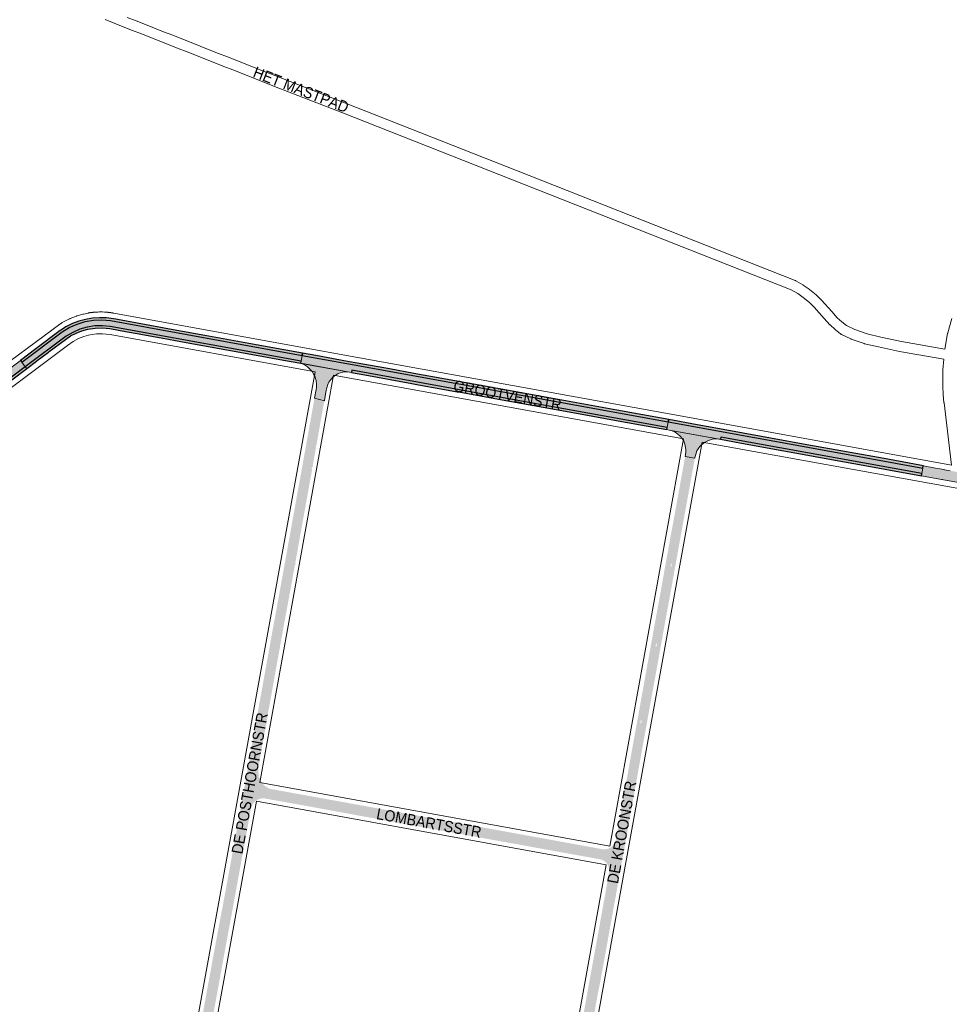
# Paper-space layout 'Layout1' of a CAD drawing. Header units: metres. Extents: x 123097 to 144122, y 392739 to 407589.
# Tile 285 of 510: x 132072 to 132714, y 399775 to 400455. Entities that reach past the tile are written whole.
import ezdxf
from ezdxf.enums import TextEntityAlignment as Align

# ---------------------------------------------------------------- set-up
doc = ezdxf.new("R2010")
doc.units = ezdxf.units.M
doc.header["$MEASUREMENT"] = 0
for name, color, linetype, lineweight in [('gs-anno-wegen algemeen tekst', 7, 'Continuous', 0), ('gs-knt-aanvullende hoofdweg', 7, 'Continuous', 0), ('gs-knt-fietspaden', 7, 'Continuous', 0), ('gs-knt-wegen algemeen', 7, 'Continuous', 0), ('ir-ARC-asfalt-hoofdwegen-te inspecteren', 5, 'Continuous', 0), ('ir-ARC-fietspaden naastliggend- te inspecteren', 1, 'Continuous', 0)]:
    doc.layers.add(name, color=color, linetype=linetype, lineweight=lineweight)
doc.styles.add('Style-Arial', font='arial.ttf')

psp = doc.layouts.get("Layout1")

# ---------------------------------------------------------------- hatches: boundary and pattern name
at = {"layer": 'ir-ARC-asfalt-hoofdwegen-te inspecteren', "linetype": 'Continuous', "lineweight": 13}
for points in [[(132073.786, 400218.199), (132076.181, 400215.004), (132104.306, 400236.066), (132108.877, 400238.778), (132113.752, 400240.897), (132118.854, 400242.389), (132124.102, 400243.232), (132129.414, 400243.412), (132134.707, 400242.926), (132266.617, 400218.968), (132267.323, 400222.89), (132134.939, 400246.925), (132129.102, 400247.421), (132123.249, 400247.178), (132117.474, 400246.2), (132111.867, 400244.504), (132106.518, 400242.115), (132101.513, 400239.072)], [(132519.438, 400173.195), (132520.134, 400177.062), (132298.153, 400217.292), (132267.323, 400222.89), (132266.617, 400218.968), (132266.306, 400217.433), (132301.303, 400211.166), (132301.566, 400212.66), (132429.025, 400189.52)]]:
    psp.add_hatch(color=5, dxfattribs=at).paths.add_polyline_path(points, flags=0)
at = {"layer": 'ir-ARC-asfalt-hoofdwegen-te inspecteren', "linetype": 'Continuous', "lineweight": 13, "extrusion": (0, 0, -1)}
psp.add_hatch(color=5, dxfattribs=at).paths.add_polyline_path([(-132042.74, 400196.738), (-132043.626, 400195.576), (-131957.123, 400130.6), (-131900.812, 400088.362), (-131903.205, 400085.184), (-131978.078, 400141.35), (-132047.41, 400193.459), (-132076.181, 400215.004), (-132073.786, 400218.199), (-132072.903, 400219.378), (-132071.663, 400218.445), (-132043.327, 400197.207)], flags=0)
at = {"layer": 'ir-ARC-asfalt-hoofdwegen-te inspecteren', "linetype": 'Continuous', "lineweight": 13}
for points in [[(132276.007, 400208.504, 0.2143062), (132266.542, 400217.379), (132266.458, 400217.398), (132266.459, 400217.406), (132301.303, 400211.166), (132300.156, 400211.351, 0.2331618), (132288.286, 400207.588), (132288.282, 400207.591), (132288.09, 400207.396, 0.0035661), (132287.949, 400207.253), (132287.756, 400207.057), (132287.759, 400207.054, 0.0792542), (132285.276, 400203.379), (132284.996, 400202.738), (132284.749, 400202.083, 0.0626049), (132284.013, 400198.665), (132282.738, 400191.964), (132282.734, 400191.965), (132282.668, 400191.596), (132275.821, 400193.276), (132276.918, 400199.281, 0.089749), (132277.027, 400204.931), (132276.903, 400205.603), (132276.749, 400206.274, 0.0253003), (132276.28, 400207.805), (132276.284, 400207.807), (132276.012, 400208.505)], [(132695.258, 400141.262), (132556.456, 400166.416), (132556.153, 400164.985), (132555.528, 400165.099), (132520.762, 400171.355), (132519.17, 400171.641), (132519.438, 400173.195), (132520.134, 400177.062), (132639.396, 400155.448), (132695.949, 400145.161)], [(132543.681, 400161.699, 0.0012145), (132543.626, 400161.652), (132543.365, 400161.43), (132543.368, 400161.426, 0.0673234), (132540.77, 400158.372, 0.1093444), (132538.538, 400152.303), (132538.468, 400151.864), (132531.775, 400153.027, 0.1087971), (132532.124, 400159.34, 0.3147081), (132520.762, 400171.355), (132555.159, 400165.165), (132555.155, 400165.144, 0.2031717), (132543.938, 400161.913), (132543.935, 400161.916)]]:
    psp.add_hatch(color=5, dxfattribs=at).paths.add_polyline_path(points)
h = psp.add_hatch(color=6, dxfattribs=at)
h.paths.add_polyline_path([(132179.111, 399620.457, 0.1848491), (132181.3, 399611.299), (132167.464, 399613.811, 0.1488849), (132171.625, 399620.026), (132171.821, 399620.748), (132171.996, 399621.605), (132172.969, 399626.996), (132178.226, 399655.836), (132178.235, 399655.834), (132178.369, 399656.572), (132178.361, 399656.574), (132181.003, 399671.071), (132181.023, 399671.067), (132181.157, 399671.805), (132181.138, 399671.808), (132183.779, 399686.296), (132183.786, 399686.295), (132183.916, 399687.033), (132183.913, 399687.034), (132194.078, 399742.798), (132196.893, 399758.247), (132200.649, 399779.153), (132200.717, 399779.522), (132200.717, 399779.522), (132203.379, 399794.003), (132203.395, 399794), (132203.529, 399794.738), (132203.515, 399794.741), (132207.87, 399818.433), (132213.856, 399850.097), (132224.342, 399907.375), (132224.39, 399907.655), (132224.399, 399907.653), (132224.523, 399908.393), (132224.516, 399908.394), (132224.83, 399910.24), (132229.028, 399933.452), (132229.409, 399933.386), (132229.539, 399934.125), (132229.162, 399934.19), (132230.777, 399943.123), (132231.944, 399949.854), (132234.76, 399965.677), (132234.761, 399965.677), (132234.826, 399966.046), (132237.835, 399982.718), (132237.837, 399982.718), (132237.902, 399983.087), (132240.598, 399998.106), (132240.6, 399998.106), (132240.73, 399998.844), (132243.522, 400014.401), (132243.527, 400014.4), (132243.657, 400015.138), (132243.655, 400015.139), (132243.699, 400015.386), (132248.682, 400042.712), (132248.731, 400042.979), (132248.733, 400042.979), (132248.869, 400043.717), (132248.868, 400043.717), (132249.333, 400046.23), (132252.755, 400065.001), (132252.739, 400065.004, 0.0387741), (132252.782, 400065.151), (132271.948, 400171.542), (132275.443, 400191.02), (132275.821, 400193.276), (132282.668, 400191.596), (132282.387, 400190.012), (132279.639, 400174.997), (132279.241, 400172.442), (132279.174, 400172.073), (132279.175, 400172.073), (132277.183, 400160.853), (132277.128, 400160.57), (132276.736, 400160.646), (132276.593, 400159.91), (132276.985, 400159.834), (132277.057, 400160.202), (132273.551, 400140.648), (132271.646, 400130.057), (132271.646, 400130.057), (132271.514, 400129.319), (132269.219, 400116.423), (132268.978, 400115.16), (132262.494, 400079.171), (132262.887, 400079.1), (132262.754, 400078.362), (132262.36, 400078.433), (132259.659, 400063.441), (132259.658, 400063.441), (132259.593, 400063.072), (132255.855, 400042.805), (132255.852, 400042.805), (132255.787, 400042.436), (132253.253, 400028.558), (132253.251, 400028.558), (132253.186, 400028.189), (132249.678, 400008.771), (132249.676, 400008.771), (132249.611, 400008.402), (132245.868, 399987.544), (132245.69, 399986.574), (132245.69, 399986.574), (132245.556, 399985.836), (132244.792, 399981.633), (132241.908, 399965.278), (132241.849, 399965.015), (132241.832, 399965.018), (132241.766, 399964.649), (132238.921, 399948.761), (132238.919, 399948.762), (132238.855, 399948.392), (132237.182, 399938.716, 0.0908773), (132237.626, 399932.246), (132237.525, 399932.607), (132237.14, 399932.5), (132237.342, 399931.777), (132237.716, 399931.882, 0.0944044), (132239.745, 399927.641, 0.0987408), (132243.203, 399924.657, 0.0913894), (132246.912, 399923.31), (132249.116, 399922.946), (132249.485, 399922.879), (132258.885, 399921.183), (132263.904, 399920.275), (132266.906, 399919.731), (132268.002, 399919.533), (132295.451, 399914.564), (132307.803, 399912.328), (132311.729, 399911.617), (132315.29, 399910.973), (132320.857, 399909.951), (132362.651, 399902.4), (132467.31, 399883.36), (132474.657, 399882.015, 0.3909518), (132483.835, 399887.986), (132484.982, 399894.285), (132485.19, 399895.452), (132485.192, 399895.452), (132485.324, 399896.19), (132485.321, 399896.191), (132487.733, 399909.735), (132488.276, 399912.675), (132488.278, 399912.675), (132488.344, 399913.044), (132491.604, 399931.257), (132503.996, 399999.745), (132503.996, 399999.745), (132504.13, 400000.483), (132504.128, 400000.483), (132506.696, 400014.856), (132506.897, 400015.963), (132506.904, 400015.961), (132507.042, 400016.699), (132507.031, 400016.701), (132515.622, 400063.988), (132515.689, 400064.357), (132515.688, 400064.357), (132517.99, 400077.253), (132519.556, 400085.828), (132522.235, 400100.714), (132522.3, 400100.999), (132522.315, 400100.996), (132522.453, 400101.734), (132522.452, 400101.734), (132525.717, 400119.558), (132525.784, 400119.927), (132525.784, 400119.927), (132529.359, 400139.678), (132529.852, 400142.404), (132531.775, 400153.027), (132538.468, 400151.864), (132538.399, 400151.495), (132538.401, 400151.495), (132535.947, 400137.966), (132535.943, 400137.967), (132535.809, 400137.229), (132535.814, 400137.228), (132533.253, 400123.109), (132529.011, 400099.673), (132528.894, 400099.025), (132528.881, 400099.028), (132528.733, 400098.292), (132528.76, 400098.287), (132525.068, 400077.869), (132525.061, 400077.87), (132524.929, 400077.132), (132524.934, 400077.131), (132522.666, 400064.588), (132522.661, 400064.589), (132522.527, 400063.851), (132522.533, 400063.85), (132521.668, 400059.069), (132517.585, 400036.714), (132517.448, 400035.956), (132517.442, 400035.958), (132517.304, 400035.22), (132517.315, 400035.218), (132510.96, 400000), (132510.705, 399998.652), (132506.7, 399976.532), (132506.654, 399976.28), (132506.654, 399976.28), (132506.518, 399975.542), (132506.52, 399975.542), (132502.18, 399951.612), (132498.8, 399932.771), (132497.379, 399924.919), (132494.634, 399909.618), (132492.398, 399897.111), (132489.227, 399879.381), (132489.161, 399879.01), (132488.451, 399875.71), (132486.218, 399863.378), (132486.163, 399862.961), (132486.086, 399862.594), (132486.102, 399862.591), (132485.463, 399858.695), (132483.639, 399848.319), (132483.571, 399847.95), (132482.765, 399843.614), (132481.899, 399838.72), (132481.89, 399838.722), (132481.762, 399837.982), (132481.768, 399837.981), (132481.519, 399836.575), (132477.127, 399812.423), (132476.208, 399807.297), (132476.201, 399807.298), (132476.071, 399806.56), (132476.076, 399806.559), (132475.715, 399804.548), (132473.609, 399792.926), (132472.454, 399787.203), (132472.447, 399787.204), (132472.38, 399786.835), (132471.339, 399781.409), (132469.231, 399769.723), (132468.903, 399767.904), (132466.789, 399756.189), (132466.776, 399756.117), (132466.775, 399756.117), (132466.754, 399755.995), (132462.841, 399734.305), (132461.19, 399725.15), (132462.71, 399724.83), (132462.441, 399723.354), (132458.39, 399701.118), (132457.788, 399697.316), (132455.875, 399687.313), (132455.533, 399685.437), (132455.531, 399685.437), (132455.524, 399685.386), (132455.253, 399683.899), (132453.852, 399684.154), (132450.826, 399667.822), (132450.823, 399667.822), (132450.758, 399667.453), (132448.14, 399652.636), (132448.073, 399652.267), (132445.512, 399638.139), (132445.511, 399638.139), (132445.379, 399637.401), (132442.465, 399621.097), (132441.953, 399618.483), (132439.864, 399607.001), (132439.853, 399606.938), (132439.519, 399605.11), (132439.514, 399605.111), (132439.38, 399604.373), (132439.385, 399604.372), (132437.864, 399596.038), (132430.585, 399597.364), (132432.506, 399607.952), (132432.509, 399607.951), (132432.643, 399608.689), (132432.64, 399608.69), (132448.133, 399694.067), (132448.17, 399694.272), (132450.909, 399709.365), (132450.921, 399709.434), (132456.844, 399742.069), (132456.86, 399742.148), (132456.858, 399742.149), (132465.736, 399791.066), (132468.838, 399808.16), (132471.444, 399822.518), (132471.503, 399822.84), (132471.502, 399822.84), (132475.122, 399842.787), (132476.355, 399849.684), (132476.398, 399849.677), (132476.528, 399850.415), (132476.487, 399850.422), (132476.79, 399852.118), (132478.488, 399861.618), (132479.1, 399864.997), (132479.215, 399864.976), (132479.349, 399865.714), (132479.234, 399865.735), (132479.267, 399865.918, 0.4156596), (132472.88, 399875.09), (132327.278, 399901.449), (132313.696, 399903.919), (132274.877, 399911.042), (132256.3, 399914.422), (132241.464, 399917.052, 0.3905475), (132232.064, 399910.513), (132231.773, 399908.926), (132231.749, 399908.931), (132231.615, 399908.193), (132231.638, 399908.189), (132228.796, 399892.672), (132228.781, 399892.675), (132228.647, 399891.937), (132228.661, 399891.934), (132223.035, 399861.213), (132223.033, 399861.213), (132222.901, 399860.475), (132220.772, 399848.56), (132217.869, 399832.951), (132217.151, 399829.162), (132216.187, 399823.795), (132216.128, 399823.544), (132216.127, 399823.54), (132216.101, 399823.43), (132216.107, 399823.429), (132212.69, 399804.889), (132212.659, 399804.63), (132204.812, 399761.63), (132204.743, 399761.261), (132202.048, 399746.775), (132202.046, 399746.775), (132201.912, 399746.037), (132200.543, 399738.523), (132200.256, 399736.706), (132199.315, 399731.539), (132199.296, 399731.543), (132199.16, 399730.805), (132199.18, 399730.802), (132196.545, 399716.343), (132196.498, 399716.351), (132196.366, 399715.613), (132196.411, 399715.605), (132193.758, 399701.045), (132193.757, 399701.045), (132193.623, 399700.307), (132193.624, 399700.307), (132190.983, 399685.814), (132190.964, 399685.817), (132190.83, 399685.079), (132190.848, 399685.076), (132188.222, 399670.663), (132188.194, 399670.668), (132188.05, 399669.932), (132188.087, 399669.925), (132185.45, 399655.448), (132185.404, 399655.458), (132185.248, 399654.724), (132185.315, 399654.71), (132182.6, 399639.81), (132181.765, 399635.331), (132179.908, 399625.016), (132179.907, 399625.016), (132179.775, 399624.278), (132179.454, 399622.495)])
h.paths.add_polyline_path([(132274.244, 400144.534), (132273.85, 400144.605), (132273.983, 400145.343), (132274.376, 400145.272)], flags=16)
h.paths.add_polyline_path([(132228.181, 399926.375), (132227.788, 399926.447), (132227.922, 399927.185), (132228.316, 399927.113)], flags=16)
h.paths.add_polyline_path([(132522.249, 400076.956), (132521.659, 400077.066), (132522.027, 400079.032), (132522.617, 400078.922)], flags=16)
h.paths.add_polyline_path([(132463.161, 399756.888), (132462.571, 399756.994), (132462.925, 399758.962), (132463.515, 399758.856)], flags=16)
h.paths.add_polyline_path([(132501.384, 399968.905), (132500.794, 399969.011), (132501.148, 399970.979), (132501.738, 399970.873)], flags=16)
h.paths.add_polyline_path([(132511.928, 400021.785), (132511.338, 400021.893), (132511.696, 400023.861), (132512.286, 400023.753)], flags=16)
h.paths.add_polyline_path([(132350.603, 399900.763), (132348.635, 399901.119), (132348.741, 399901.709), (132350.709, 399901.353)], flags=16)
h.paths.add_polyline_path([(132225.997, 399896.158), (132225.407, 399896.266), (132225.767, 399898.234), (132226.357, 399898.126)], flags=16)
h.paths.add_polyline_path([(132185.111, 399672.225), (132184.521, 399672.333), (132184.879, 399674.301), (132185.469, 399674.193)], flags=16)
at = {"layer": 'ir-ARC-asfalt-hoofdwegen-te inspecteren', "linetype": 'Continuous', "lineweight": 13, "extrusion": (0, 0, -1)}
psp.add_hatch(color=5, dxfattribs=at).paths.add_polyline_path([(-132798.714, 400120.926, 0.1812255), (-132807.468, 400115.819), (-132807.66, 400116.057), (-132809.616, 400126.041), (-132807.378, 400126.462), (-132797.893, 400128.16), (-132797.524, 400128.226), (-132797.155, 400128.292), (-132797.155, 400128.294), (-132788.455, 400129.887), (-132785.432, 400130.432), (-132776.811, 400131.991), (-132776.811, 400131.991), (-132776.442, 400132.058), (-132776.073, 400132.125), (-132757.731, 400135.444), (-132757.731, 400135.444), (-132757.362, 400135.511), (-132756.993, 400135.578), (-132756.993, 400135.579), (-132743.801, 400138.002), (-132738.533, 400138.97), (-132738.164, 400139.038), (-132737.794, 400139.102), (-132737.795, 400139.105), (-132729.215, 400140.666), (-132714.7, 400143.305), (-132711.169, 400143.936), (-132710.8, 400144.002), (-132710.431, 400144.068), (-132710.431, 400144.071), (-132707.598, 400144.598), (-132704.684, 400145.141), (-132696.429, 400146.63), (-132696.216, 400146.668), (-132695.949, 400145.161), (-132695.258, 400141.262), (-132695.003, 400139.821), (-132708.76, 400137.26), (-132709.128, 400137.191), (-132709.497, 400137.122), (-132710.241, 400136.984), (-132724.463, 400134.396), (-132735.727, 400132.351), (-132736.096, 400132.284), (-132736.465, 400132.217), (-132736.465, 400132.217), (-132755.856, 400128.681), (-132756.225, 400128.614), (-132756.594, 400128.547), (-132768.99, 400126.3), (-132776.003, 400125.028), (-132776.003, 400125.028), (-132776.372, 400124.961), (-132776.741, 400124.894), (-132796.14, 400121.391), (-132796.14, 400121.392), (-132796.509, 400121.325), (-132796.878, 400121.258), (-132796.878, 400121.258)])
at = {"layer": 'ir-ARC-fietspaden naastliggend- te inspecteren', "linetype": 'Continuous', "lineweight": 30}
for points in [[(132137.049, 400248.118), (132132.23, 400248.772), (132127.369, 400248.935), (132122.517, 400248.604), (132117.724, 400247.783), (132113.209, 400246.537), (132108.837, 400244.855), (132104.65, 400242.755), (132100.688, 400240.255), (132100.313, 400240.009), (132083.415, 400227.33), (132072.903, 400219.378), (132073.786, 400218.199), (132101.513, 400239.072), (132106.518, 400242.115), (132111.867, 400244.504), (132117.474, 400246.2), (132123.249, 400247.178), (132129.102, 400247.421), (132134.939, 400246.925), (132267.323, 400222.89), (132267.591, 400224.379), (132235.544, 400230.222), (132200.066, 400236.655), (132178.365, 400240.563), (132139.759, 400247.61), (132138.57, 400247.853)], [(132134.707, 400242.926), (132129.414, 400243.412), (132124.102, 400243.232), (132118.854, 400242.389), (132113.752, 400240.897), (132108.877, 400238.778), (132104.306, 400236.066), (132076.181, 400215.004), (132077.109, 400213.766), (132083.947, 400218.944), (132084.352, 400219.279), (132092.173, 400225.168), (132092.697, 400225.517), (132103.874, 400233.93), (132107.454, 400236.297), (132111.262, 400238.274), (132115.257, 400239.841), (132119.395, 400240.98), (132124.421, 400241.759), (132129.506, 400241.907), (132134.569, 400241.421), (132145.339, 400239.468), (132154.807, 400237.746), (132157.13, 400237.3), (132174.982, 400234.053), (132184.801, 400232.249), (132198.658, 400229.788), (132234.488, 400223.263), (132254.548, 400219.637), (132266.306, 400217.433), (132266.617, 400218.968)], [(132520.407, 400178.578), (132484.53, 400185.075), (132444.202, 400192.34), (132385.606, 400203.003), (132344.346, 400210.456), (132327.594, 400213.507), (132310.501, 400216.59), (132298.574, 400218.791), (132285.333, 400221.168), (132276.68, 400222.722), (132267.591, 400224.379), (132267.323, 400222.89), (132298.153, 400217.292), (132520.134, 400177.062)], [(131904.164, 400083.91), (131928.619, 400102.257), (131944.437, 400114.145), (131959.982, 400125.896), (131976.135, 400138.015), (131978.417, 400139.699), (131993.957, 400151.392), (131994.957, 400152.114), (132012.887, 400165.6), (132021.524, 400172.091), (132021.883, 400172.359), (132023.194, 400173.356), (132039.598, 400185.651), (132039.785, 400185.807), (132051.881, 400194.843), (132056.879, 400198.608), (132074.48, 400211.775), (132077.109, 400213.766), (132076.181, 400215.004), (132047.41, 400193.459), (131978.078, 400141.35), (131903.205, 400085.184)], [(132402.982, 400192.673), (132418.259, 400189.904), (132442.745, 400185.467), (132461.888, 400182.025), (132482.972, 400178.191), (132500.934, 400174.969), (132519.17, 400171.641), (132519.438, 400173.195), (132429.025, 400189.52), (132301.566, 400212.66), (132301.303, 400211.166), (132310.693, 400209.379), (132343.052, 400203.487), (132347.612, 400202.616), (132363.129, 400199.907), (132374.39, 400197.854), (132375.416, 400197.669)]]:
    psp.add_hatch(color=1, dxfattribs=at).paths.add_polyline_path(points, flags=0)
for points in [[(132695.949, 400145.161), (132639.396, 400155.448), (132520.134, 400177.062), (132520.407, 400178.578), (132539.972, 400175.035), (132552.976, 400172.687), (132590.645, 400165.835), (132615.891, 400161.263), (132669.1, 400151.659), (132690.111, 400147.823), (132696.438, 400146.68), (132696.216, 400146.668)], [(132695.003, 400139.821), (132652.272, 400147.56), (132637.791, 400150.171), (132631.707, 400151.286), (132570.743, 400162.319), (132556.153, 400164.985), (132556.456, 400166.416), (132695.258, 400141.262)]]:
    psp.add_hatch(color=1, dxfattribs=at).paths.add_polyline_path(points)

# ---------------------------------------------------------------- linework, layer by layer
at = {"layer": 'gs-knt-aanvullende hoofdweg', "color": 7, "linetype": 'Continuous', "flags": 128}
for points in [[(132060.011, 400214.671), (132089.138, 400236.411), (132096.347, 400241.784), (132096.35, 400241.787), (132096.444, 400241.856), (132100.805, 400245.002), (132101.096, 400245.201), (132101.396, 400245.387), (132101.704, 400245.558), (132106.331, 400247.991), (132106.589, 400248.121), (132106.675, 400248.16), (132106.72, 400248.181), (132106.764, 400248.2), (132106.852, 400248.24), (132107.12, 400248.349), (132111.422, 400250.011), (132111.748, 400250.129), (132112.079, 400250.231), (132115.919, 400251.32), (132116.103, 400251.37), (132116.288, 400251.415), (132119.473, 400252.146), (132119.721, 400252.198), (132119.902, 400252.231), (132119.97, 400252.242), (132120.179, 400252.275), (132120.239, 400252.284), (132120.389, 400252.307), (132120.506, 400252.325), (132120.598, 400252.338), (132120.774, 400252.364), (132120.808, 400252.369), (132121.017, 400252.398), (132121.042, 400252.402), (132121.227, 400252.427), (132121.311, 400252.438), (132121.437, 400252.454), (132121.579, 400252.473), (132121.647, 400252.481), (132121.848, 400252.506), (132121.857, 400252.507), (132122.068, 400252.532), (132122.117, 400252.538), (132122.278, 400252.557), (132122.387, 400252.569), (132122.488, 400252.58), (132122.655, 400252.598), (132122.699, 400252.603), (132122.909, 400252.624), (132122.925, 400252.626), (132123.12, 400252.645), (132123.194, 400252.652), (132123.331, 400252.665), (132123.465, 400252.677), (132123.542, 400252.684), (132123.734, 400252.701), (132123.753, 400252.702), (132123.964, 400252.719), (132124.005, 400252.723), (132124.175, 400252.736), (132124.274, 400252.743), (132124.386, 400252.751), (132124.545, 400252.762), (132124.597, 400252.766), (132124.809, 400252.78), (132124.815, 400252.78), (132125.02, 400252.793), (132125.086, 400252.797), (132125.231, 400252.805), (132125.355, 400252.811), (132125.443, 400252.816), (132125.627, 400252.825), (132125.654, 400252.826), (132125.866, 400252.836), (132125.896, 400252.837), (132126.168, 400252.848), (132127.182, 400252.891), (132127.697, 400252.904), (132129.004, 400252.899), (132129.526, 400252.884), (132130.77, 400252.811), (132131.042, 400252.795), (132131.09, 400252.792), (132131.302, 400252.779), (132131.311, 400252.779), (132131.515, 400252.765), (132131.582, 400252.761), (132131.728, 400252.75), (132131.852, 400252.741), (132131.94, 400252.735), (132132.122, 400252.721), (132132.153, 400252.718), (132132.365, 400252.701), (132132.392, 400252.698), (132132.578, 400252.682), (132132.662, 400252.675), (132132.79, 400252.663), (132132.931, 400252.65), (132133.002, 400252.643), (132133.202, 400252.623), (132133.214, 400252.622), (132133.426, 400252.6), (132133.47, 400252.595), (132133.638, 400252.577), (132133.74, 400252.566), (132133.85, 400252.554), (132134.009, 400252.535), (132134.062, 400252.529), (132134.273, 400252.504), (132134.278, 400252.503), (132134.485, 400252.477), (132134.546, 400252.47), (132134.696, 400252.45), (132134.816, 400252.434), (132134.908, 400252.422), (132135.083, 400252.398), (132135.119, 400252.393), (132135.33, 400252.364), (132135.352, 400252.36), (132135.541, 400252.333), (132135.62, 400252.321), (132135.751, 400252.301), (132135.888, 400252.28), (132135.962, 400252.269), (132136.155, 400252.238), (132136.173, 400252.236), (132136.383, 400252.201), (132136.423, 400252.195), (132136.593, 400252.166), (132136.69, 400252.15), (132136.803, 400252.13), (132136.957, 400252.104), (132137.013, 400252.094), (132137.219, 400252.056), (132137.223, 400252.056), (132137.227, 400252.055)], [(132137.227, 400252.055), (132285.349, 400225.149), (132539.832, 400178.99), (132715.593, 400147.131)], [(132276.263, 400211.534), (132134.685, 400237.251), (132131.901, 400237.644), (132129.554, 400237.831), (132129.502, 400237.833), (132129.417, 400237.837), (132129.314, 400237.84), (132129.279, 400237.842), (132129.142, 400237.846), (132129.126, 400237.847), (132129.004, 400237.85), (132128.939, 400237.852), (132128.867, 400237.853), (132128.751, 400237.856), (132128.729, 400237.856), (132128.592, 400237.858), (132128.563, 400237.859), (132128.454, 400237.86), (132128.375, 400237.861), (132128.317, 400237.861), (132128.188, 400237.862), (132128.179, 400237.862), (132128.042, 400237.862), (132127.999, 400237.862), (132127.905, 400237.862), (132127.812, 400237.862), (132127.767, 400237.861), (132127.63, 400237.86), (132127.624, 400237.86), (132127.492, 400237.858), (132127.436, 400237.857), (132127.355, 400237.856), (132125.296, 400237.725), (132122.406, 400237.408), (132119.834, 400236.818), (132116.511, 400235.876), (132112.937, 400234.495), (132109.163, 400232.51), (132105.28, 400229.709), (132063.808, 400198.763)], [(132530.745, 400165.373), (132289.073, 400209.209)], [(132721.869, 400130.729), (132721.866, 400130.729), (132716.745, 400131.658), (132543.555, 400163.05)]]:
    psp.add_lwpolyline(points, dxfattribs=at)
at = {"layer": 'gs-knt-fietspaden', "color": 7, "linetype": 'Continuous', "flags": 128}
for points in [[(132710.391, 400220.297), (132679.905, 400225.583), (132679.769, 400225.609), (132665.317, 400228.707), (132665.254, 400228.721), (132655.689, 400230.958), (132655.572, 400230.988), (132655.457, 400231.021), (132655.343, 400231.058), (132646.465, 400234.122), (132646.333, 400234.171), (132646.203, 400234.225), (132646.075, 400234.284), (132639.778, 400237.347), (132639.645, 400237.415), (132639.516, 400237.488), (132639.39, 400237.567), (132639.267, 400237.651), (132639.149, 400237.74), (132635.501, 400240.597), (132635.381, 400240.696), (132635.265, 400240.799), (132631.961, 400243.898), (132631.868, 400243.988), (132631.779, 400244.081), (132627.788, 400248.418), (132627.749, 400248.461), (132620.826, 400256.24), (132617.615, 400259.484), (132613.362, 400262.959), (132609.515, 400265.611), (132605.046, 400268.133), (132412.683, 400344.079), (132294.633, 400390.542), (132251.129, 400407.446), (132244.804, 400409.943), (132238.512, 400412.426), (132232.187, 400414.921), (132225.895, 400417.403), (132219.569, 400419.898), (132213.277, 400422.38), (132206.95, 400424.874), (132200.658, 400427.354), (132194.331, 400429.847), (132188.038, 400432.327), (132181.711, 400434.819), (132175.418, 400437.298), (132169.091, 400439.79), (132162.797, 400442.268), (132156.47, 400444.758), (132150.176, 400447.236), (132143.848, 400449.725), (132137.554, 400452.202), (132131.225, 400454.691)], [(132146.45, 400456.245), (132152.745, 400453.769), (132159.072, 400451.278), (132165.366, 400448.801), (132171.693, 400446.31), (132177.987, 400443.831), (132184.314, 400441.339), (132190.607, 400438.86), (132196.934, 400436.367), (132203.226, 400433.887), (132209.553, 400431.394), (132215.845, 400428.913), (132222.171, 400426.418), (132228.464, 400423.937), (132234.789, 400421.441), (132241.081, 400418.959), (132247.406, 400416.463), (132253.698, 400413.979), (132297.197, 400397.077), (132415.256, 400350.61), (132415.259, 400350.609), (132607.849, 400274.574), (132607.998, 400274.511), (132608.143, 400274.442), (132608.285, 400274.366), (132613.102, 400271.647), (132613.237, 400271.566), (132613.369, 400271.48), (132617.464, 400268.658), (132617.58, 400268.574), (132617.693, 400268.486), (132622.2, 400264.803), (132622.294, 400264.723), (132622.385, 400264.64), (132622.474, 400264.554), (132625.881, 400261.112), (132625.945, 400261.045), (132626.008, 400260.977), (132632.974, 400253.15), (132636.857, 400248.93), (132639.953, 400246.027), (132643.184, 400243.496), (132648.955, 400240.689), (132657.463, 400237.753), (132666.821, 400235.564), (132681.173, 400232.488), (132711.199, 400227.282)]]:
    psp.add_lwpolyline(points, dxfattribs=at)
at = {"layer": 'gs-knt-wegen algemeen', "color": 7, "linetype": 'Continuous', "flags": 128}
for points in [[(132711.199, 400227.282), (132711.934, 400232.372), (132711.96, 400232.537), (132711.99, 400232.701), (132713.025, 400237.951), (132713.09, 400238.245), (132713.168, 400238.535), (132716.039, 400248.256)], [(132715.593, 400147.131), (132710.527, 400190.08), (132710.508, 400190.266), (132710.022, 400195.738), (132710.004, 400195.984), (132709.732, 400201.34), (132709.726, 400201.522), (132709.724, 400201.704), (132709.78, 400212.428), (132709.786, 400212.671), (132709.801, 400212.913), (132710.391, 400220.297)], [(132167.713, 399614.437), (132224.12, 399923.898), (132276.263, 400211.534)], [(132289.073, 400209.209), (132238.091, 399927.976)], [(132479.664, 399884.104), (132530.745, 400165.373)], [(132543.555, 400163.05), (132491.312, 399875.373)], [(132238.091, 399927.976), (132479.664, 399884.104)], [(132235.763, 399915.166), (132180.526, 399612.123)], [(132477.341, 399871.292), (132235.763, 399915.166)], [(132491.312, 399875.373), (132435.206, 399565.58)], [(132422.397, 399567.913), (132477.341, 399871.292)]]:
    psp.add_lwpolyline(points, dxfattribs=at)
at = {"layer": 'ir-ARC-asfalt-hoofdwegen-te inspecteren', "color": 5, "linetype": 'Continuous', "lineweight": 13, "flags": 128}
for points in [[(132073.786, 400218.199), (132076.181, 400215.004), (132104.306, 400236.066), (132108.877, 400238.778), (132113.752, 400240.897), (132118.854, 400242.389), (132124.102, 400243.232), (132129.414, 400243.412), (132134.707, 400242.926), (132266.617, 400218.968), (132267.323, 400222.89), (132134.939, 400246.925), (132129.102, 400247.421), (132123.249, 400247.178), (132117.474, 400246.2), (132111.867, 400244.504), (132106.518, 400242.115), (132101.513, 400239.072)], [(132519.438, 400173.195), (132520.134, 400177.062), (132298.153, 400217.292), (132267.323, 400222.89), (132266.617, 400218.968), (132266.306, 400217.433), (132301.303, 400211.166), (132301.566, 400212.66), (132429.025, 400189.52)], [(132042.74, 400196.738), (132043.626, 400195.576), (131957.123, 400130.6), (131900.812, 400088.362), (131903.205, 400085.184), (131978.078, 400141.35), (132047.41, 400193.459), (132076.181, 400215.004), (132073.786, 400218.199), (132072.903, 400219.378), (132071.663, 400218.445), (132043.327, 400197.207)]]:
    psp.add_lwpolyline(points, close=True, dxfattribs=at)
at = {"layer": 'ir-ARC-asfalt-hoofdwegen-te inspecteren', "color": 5, "linetype": 'Continuous', "lineweight": 13}
for points in [[(132276.007, 400208.504, 0.2143062), (132266.542, 400217.379), (132266.458, 400217.398), (132266.459, 400217.406), (132301.303, 400211.166), (132300.156, 400211.351, 0.2331618), (132288.286, 400207.588), (132288.282, 400207.591), (132288.09, 400207.396, 0.0035661), (132287.949, 400207.253), (132287.756, 400207.057), (132287.759, 400207.054, 0.0792542), (132285.276, 400203.379), (132284.996, 400202.738), (132284.749, 400202.083, 0.0626049), (132284.013, 400198.665), (132282.738, 400191.964), (132282.734, 400191.965), (132282.668, 400191.596), (132275.821, 400193.276), (132276.918, 400199.281, 0.089749), (132277.027, 400204.931), (132276.903, 400205.603), (132276.749, 400206.274, 0.0253003), (132276.28, 400207.805), (132276.284, 400207.807), (132276.012, 400208.505)], [(132543.681, 400161.699, 0.0012145), (132543.626, 400161.652), (132543.365, 400161.43), (132543.368, 400161.426, 0.0673234), (132540.77, 400158.372, 0.1093444), (132538.538, 400152.303), (132538.468, 400151.864), (132531.775, 400153.027, 0.1087971), (132532.124, 400159.34, 0.3147081), (132520.762, 400171.355), (132555.159, 400165.165), (132555.155, 400165.144, 0.2031717), (132543.938, 400161.913), (132543.935, 400161.916)]]:
    psp.add_lwpolyline(points, format="xyb", close=True, dxfattribs=at)
psp.add_lwpolyline([(132695.949, 400145.161), (132639.396, 400155.448), (132520.134, 400177.062), (132519.438, 400173.195), (132519.17, 400171.641), (132520.762, 400171.355), (132555.528, 400165.099), (132556.153, 400164.985), (132556.456, 400166.416), (132695.258, 400141.262)], close=True, dxfattribs=at)
psp.add_lwpolyline([(132714.7, 400143.305), (132711.169, 400143.936), (132710.8, 400144.002), (132710.431, 400144.068), (132710.431, 400144.071), (132707.598, 400144.598), (132704.684, 400145.141), (132696.429, 400146.63), (132696.216, 400146.668), (132695.949, 400145.161), (132695.258, 400141.262), (132695.003, 400139.821), (132708.76, 400137.26), (132709.128, 400137.191), (132709.497, 400137.122), (132710.241, 400136.984), (132724.463, 400134.396)], dxfattribs=at)
at = {"layer": 'ir-ARC-fietspaden naastliggend- te inspecteren', "color": 1, "linetype": 'Continuous', "lineweight": 30}
for points in [[(132137.049, 400248.118), (132132.23, 400248.772), (132127.369, 400248.935), (132122.517, 400248.604), (132117.724, 400247.783), (132113.209, 400246.537), (132108.837, 400244.855), (132104.65, 400242.755), (132100.688, 400240.255), (132100.313, 400240.009), (132083.415, 400227.33), (132072.903, 400219.378), (132073.786, 400218.199), (132101.513, 400239.072), (132106.518, 400242.115), (132111.867, 400244.504), (132117.474, 400246.2), (132123.249, 400247.178), (132129.102, 400247.421), (132134.939, 400246.925), (132267.323, 400222.89), (132267.591, 400224.379), (132235.544, 400230.222), (132200.066, 400236.655), (132178.365, 400240.563), (132139.759, 400247.61), (132138.57, 400247.853)], [(132134.707, 400242.926), (132129.414, 400243.412), (132124.102, 400243.232), (132118.854, 400242.389), (132113.752, 400240.897), (132108.877, 400238.778), (132104.306, 400236.066), (132076.181, 400215.004), (132077.109, 400213.766), (132083.947, 400218.944), (132084.352, 400219.279), (132092.173, 400225.168), (132092.697, 400225.517), (132103.874, 400233.93), (132107.454, 400236.297), (132111.262, 400238.274), (132115.257, 400239.841), (132119.395, 400240.98), (132124.421, 400241.759), (132129.506, 400241.907), (132134.569, 400241.421), (132145.339, 400239.468), (132154.807, 400237.746), (132157.13, 400237.3), (132174.982, 400234.053), (132184.801, 400232.249), (132198.658, 400229.788), (132234.488, 400223.263), (132254.548, 400219.637), (132266.306, 400217.433), (132266.617, 400218.968)], [(132520.407, 400178.578), (132484.53, 400185.075), (132444.202, 400192.34), (132385.606, 400203.003), (132344.346, 400210.456), (132327.594, 400213.507), (132310.501, 400216.59), (132298.574, 400218.791), (132285.333, 400221.168), (132276.68, 400222.722), (132267.591, 400224.379), (132267.323, 400222.89), (132298.153, 400217.292), (132520.134, 400177.062)], [(131904.164, 400083.91), (131928.619, 400102.257), (131944.437, 400114.145), (131959.982, 400125.896), (131976.135, 400138.015), (131978.417, 400139.699), (131993.957, 400151.392), (131994.957, 400152.114), (132012.887, 400165.6), (132021.524, 400172.091), (132021.883, 400172.359), (132023.194, 400173.356), (132039.598, 400185.651), (132039.785, 400185.807), (132051.881, 400194.843), (132056.879, 400198.608), (132074.48, 400211.775), (132077.109, 400213.766), (132076.181, 400215.004), (132047.41, 400193.459), (131978.078, 400141.35), (131903.205, 400085.184)], [(132402.982, 400192.673), (132418.259, 400189.904), (132442.745, 400185.467), (132461.888, 400182.025), (132482.972, 400178.191), (132500.934, 400174.969), (132519.17, 400171.641), (132519.438, 400173.195), (132429.025, 400189.52), (132301.566, 400212.66), (132301.303, 400211.166), (132310.693, 400209.379), (132343.052, 400203.487), (132347.612, 400202.616), (132363.129, 400199.907), (132374.39, 400197.854), (132375.416, 400197.669)], [(132696.438, 400146.68), (132690.111, 400147.823), (132669.1, 400151.659), (132615.891, 400161.263), (132590.645, 400165.835), (132552.976, 400172.687), (132539.972, 400175.035), (132520.407, 400178.578), (132520.134, 400177.062), (132639.396, 400155.448), (132695.949, 400145.161), (132696.216, 400146.668)], [(132695.258, 400141.262), (132556.456, 400166.416), (132556.153, 400164.985), (132570.743, 400162.319), (132631.707, 400151.286), (132637.791, 400150.171), (132652.272, 400147.56), (132695.003, 400139.821)]]:
    psp.add_lwpolyline(points, close=True, dxfattribs=at)

# ---------------------------------------------------------------- texts
at = {"layer": 'gs-anno-wegen algemeen tekst', "color": 7, "style": 'Style-Arial', "width": 0.909091}
for s, rotation, p in [('HET MASTPAD', 338.765453, (132266.558, 400406.289)), ('GROOTVENSTR', 349.704583, (132409.157, 400195.355)), ('DE POSTHOORNSTR', 79.669783, (132231.078, 399927.565)), ('DE KROONSTR', 79.734717, (132487.971, 399893.767)), ('LOMBARTSSTR', 349.706511, (132354.928, 399900.141))]:
    psp.add_text(s, height=7.7, rotation=rotation, dxfattribs=at).set_placement(p, align=Align.MIDDLE_CENTER)

doc.saveas('drawing.dxf')
